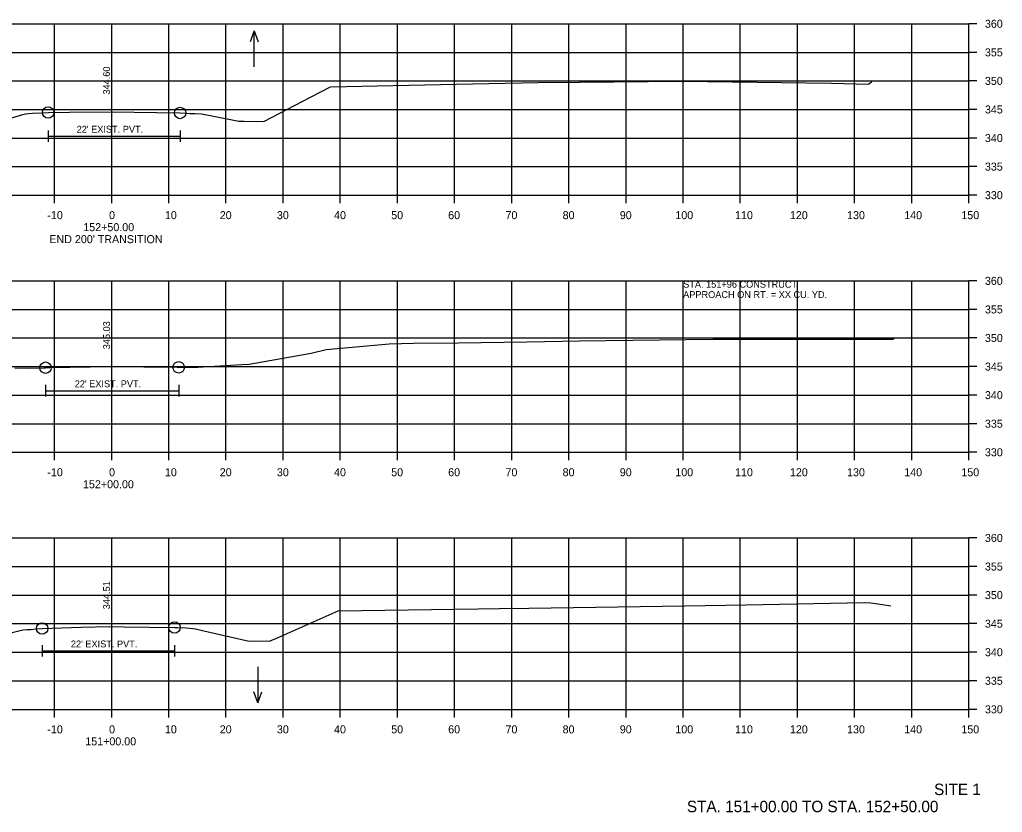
# Model space of a CAD drawing. Extents: x 1368122 to 1710785, y 373130 to 557566.
# Drawn here: x 1368672.8 to 1368844.7, y 380389.8 to 380528.5 of the extents above; entities that cross this region are included whole.
import ezdxf

# ---------------------------------------------------------------- set-up
doc = ezdxf.new("R2010")
doc.units = 0
for name, color, linetype in [('R_Alt Surface', 7, 'Continuous'), ('R_Axis', 7, 'Continuous'), ('R_Axis Annot', 7, 'Continuous'), ('R_Draft', 7, 'Continuous'), ('R_Exist Surface', 7, 'Continuous'), ('R_Grid', 7, 'Continuous'), ('R_No Plot', 7, 'Continuous'), ('R_Water', 7, 'Continuous'), ('R_Water Annot', 7, 'Continuous'), ('R_Xsect Elev', 7, 'Continuous')]:
    doc.layers.add(name, color=color, linetype=linetype)

msp = doc.modelspace()

# ---------------------------------------------------------------- linework, layer by layer
at = {"layer": 'R_Alt Surface'}
for points in [[(1368677.75, 380509.14), (1368677.75, 380507.14)], [(1368677.75, 380508.14), (1368700.85, 380508.14)], [(1368700.85, 380509.14), (1368700.85, 380507.14)], [(1368677.31, 380464.58), (1368677.31, 380462.58)], [(1368677.31, 380463.58), (1368700.6, 380463.58)], [(1368700.6, 380464.58), (1368700.6, 380462.58)], [(1368676.7, 380419.05), (1368676.7, 380417.05)], [(1368699.88, 380419.05), (1368699.88, 380417.05)], [(1368676.7, 380418.05), (1368699.88, 380418.05)]]:
    msp.add_lwpolyline(points, dxfattribs=at)
at = {"layer": 'R_Axis'}
for p, q in [((1368838.88, 380497.8), (1368838.88, 380527.8)), ((1368840.28, 380527.8), (1368838.88, 380527.8)), ((1368840.28, 380522.8), (1368838.88, 380522.8)), ((1368840.28, 380517.8), (1368838.88, 380517.8)), ((1368840.28, 380512.8), (1368838.88, 380512.8)), ((1368840.28, 380507.8), (1368838.88, 380507.8)), ((1368840.28, 380502.8), (1368838.88, 380502.8)), ((1368538.88, 380497.8), (1368838.88, 380497.8)), ((1368678.88, 380496.4), (1368678.88, 380497.8)), ((1368688.88, 380496.4), (1368688.88, 380497.8)), ((1368698.88, 380496.4), (1368698.88, 380497.8)), ((1368708.88, 380496.4), (1368708.88, 380497.8)), ((1368718.88, 380496.4), (1368718.88, 380497.8)), ((1368728.88, 380496.4), (1368728.88, 380497.8)), ((1368738.88, 380496.4), (1368738.88, 380497.8)), ((1368748.88, 380496.4), (1368748.88, 380497.8)), ((1368758.88, 380496.4), (1368758.88, 380497.8)), ((1368768.88, 380496.4), (1368768.88, 380497.8)), ((1368778.88, 380496.4), (1368778.88, 380497.8)), ((1368788.88, 380496.4), (1368788.88, 380497.8)), ((1368798.88, 380496.4), (1368798.88, 380497.8)), ((1368808.88, 380496.4), (1368808.88, 380497.8)), ((1368818.88, 380496.4), (1368818.88, 380497.8)), ((1368828.88, 380496.4), (1368828.88, 380497.8)), ((1368838.88, 380496.4), (1368838.88, 380497.8)), ((1368840.28, 380497.8), (1368838.88, 380497.8)), ((1368838.88, 380452.8), (1368838.88, 380482.8)), ((1368840.28, 380482.8), (1368838.88, 380482.8)), ((1368840.28, 380477.8), (1368838.88, 380477.8)), ((1368840.28, 380472.8), (1368838.88, 380472.8)), ((1368840.28, 380467.8), (1368838.88, 380467.8)), ((1368840.28, 380462.8), (1368838.88, 380462.8)), ((1368840.28, 380457.8), (1368838.88, 380457.8)), ((1368538.88, 380452.8), (1368838.88, 380452.8)), ((1368678.88, 380451.4), (1368678.88, 380452.8)), ((1368688.88, 380451.4), (1368688.88, 380452.8)), ((1368698.88, 380451.4), (1368698.88, 380452.8)), ((1368708.88, 380451.4), (1368708.88, 380452.8)), ((1368718.88, 380451.4), (1368718.88, 380452.8)), ((1368728.88, 380451.4), (1368728.88, 380452.8)), ((1368738.88, 380451.4), (1368738.88, 380452.8)), ((1368748.88, 380451.4), (1368748.88, 380452.8)), ((1368758.88, 380451.4), (1368758.88, 380452.8)), ((1368768.88, 380451.4), (1368768.88, 380452.8)), ((1368778.88, 380451.4), (1368778.88, 380452.8)), ((1368788.88, 380451.4), (1368788.88, 380452.8)), ((1368798.88, 380451.4), (1368798.88, 380452.8)), ((1368808.88, 380451.4), (1368808.88, 380452.8)), ((1368818.88, 380451.4), (1368818.88, 380452.8)), ((1368828.88, 380451.4), (1368828.88, 380452.8)), ((1368838.88, 380451.4), (1368838.88, 380452.8)), ((1368840.28, 380452.8), (1368838.88, 380452.8)), ((1368838.88, 380407.8), (1368838.88, 380437.8)), ((1368840.28, 380437.8), (1368838.88, 380437.8)), ((1368840.28, 380432.8), (1368838.88, 380432.8)), ((1368840.28, 380427.8), (1368838.88, 380427.8)), ((1368840.28, 380422.8), (1368838.88, 380422.8)), ((1368840.28, 380417.8), (1368838.88, 380417.8)), ((1368840.28, 380412.8), (1368838.88, 380412.8)), ((1368538.88, 380407.8), (1368838.88, 380407.8)), ((1368678.88, 380406.4), (1368678.88, 380407.8)), ((1368688.88, 380406.4), (1368688.88, 380407.8)), ((1368698.88, 380406.4), (1368698.88, 380407.8)), ((1368708.88, 380406.4), (1368708.88, 380407.8)), ((1368718.88, 380406.4), (1368718.88, 380407.8)), ((1368728.88, 380406.4), (1368728.88, 380407.8)), ((1368738.88, 380406.4), (1368738.88, 380407.8)), ((1368748.88, 380406.4), (1368748.88, 380407.8)), ((1368758.88, 380406.4), (1368758.88, 380407.8)), ((1368768.88, 380406.4), (1368768.88, 380407.8)), ((1368778.88, 380406.4), (1368778.88, 380407.8)), ((1368788.88, 380406.4), (1368788.88, 380407.8)), ((1368798.88, 380406.4), (1368798.88, 380407.8)), ((1368808.88, 380406.4), (1368808.88, 380407.8)), ((1368818.88, 380406.4), (1368818.88, 380407.8)), ((1368828.88, 380406.4), (1368828.88, 380407.8)), ((1368838.88, 380406.4), (1368838.88, 380407.8)), ((1368840.28, 380407.8), (1368838.88, 380407.8))]:
    msp.add_line(p, q, dxfattribs=at)
at = {"layer": 'R_Exist Surface'}
for points in [[(1368670.99, 380511.23), (1368673.32, 380511.92), (1368673.78, 380512.06), (1368674.33, 380512.1), (1368675.05, 380512.16), (1368676.91, 380512.23), (1368677.75, 380512.26), (1368681.5, 380512.32), (1368688.89, 380512.4), (1368696.7, 380512.27), (1368700.85, 380512.19), (1368701.97, 380512.13), (1368702.55, 380512.11), (1368703.42, 380512.08), (1368704.58, 380512.02), (1368709.37, 380511.11), (1368711.11, 380510.77), (1368712.08, 380510.74), (1368715.53, 380510.71), (1368723.69, 380514.98), (1368727.14, 380516.74), (1368749.14, 380517.22), (1368763.44, 380517.5), (1368770.74, 380517.57), (1368788.76, 380517.76), (1368814.82, 380517.38), (1368821.29, 380517.25), (1368821.36, 380517.3), (1368821.66, 380517.5), (1368821.82, 380517.6), (1368821.9, 380517.65)], [(1368671.92, 380467.57), (1368674.1, 380467.53), (1368677.09, 380467.6), (1368677.31, 380467.6), (1368678.03, 380467.61), (1368688.7, 380467.84), (1368700.34, 380467.67), (1368700.6, 380467.66), (1368700.66, 380467.67), (1368703.07, 380467.69), (1368703.07, 380467.69), (1368703.94, 380467.72), (1368711.68, 380468.16), (1368712.93, 380468.24), (1368712.94, 380468.24), (1368723.76, 380470.16), (1368726.41, 380470.8), (1368737.44, 380471.77), (1368741.73, 380471.87), (1368749.56, 380471.98), (1368761.51, 380472.15), (1368770.72, 380472.29), (1368794.05, 380472.59), (1368809.89, 380472.58), (1368825.56, 380472.6), (1368825.83, 380472.78)], [(1368671.47, 380421.26), (1368673.33, 380421.73), (1368674.06, 380421.78), (1368674.75, 380421.8), (1368675.58, 380421.87), (1368676.7, 380421.96), (1368683.51, 380422.17), (1368688.51, 380422.31), (1368691.08, 380422.27), (1368699.88, 380422.13), (1368700.37, 380422.11), (1368701.9, 380422.08), (1368703.1, 380421.96), (1368703.55, 380421.91), (1368704.99, 380421.56), (1368712.96, 380419.76), (1368715.92, 380419.77), (1368716.5, 380419.75), (1368718.01, 380420.39), (1368728.53, 380425.06), (1368753, 380425.41), (1368756.73, 380425.47), (1368761.86, 380425.54), (1368789.18, 380425.92), (1368799.82, 380426.12), (1368820.58, 380426.53), (1368821.72, 380426.45), (1368823.75, 380426.13), (1368825.2, 380425.9)]]:
    msp.add_lwpolyline(points, dxfattribs=at)
at = {"layer": 'R_Grid'}
for p, q in [((1368538.88, 380527.8), (1368838.88, 380527.8)), ((1368678.88, 380497.8), (1368678.88, 380527.8)), ((1368688.88, 380497.8), (1368688.88, 380527.8)), ((1368698.88, 380497.8), (1368698.88, 380527.8)), ((1368708.88, 380497.8), (1368708.88, 380527.8)), ((1368718.88, 380497.8), (1368718.88, 380527.8)), ((1368728.88, 380497.8), (1368728.88, 380527.8)), ((1368738.88, 380497.8), (1368738.88, 380527.8)), ((1368748.88, 380497.8), (1368748.88, 380527.8)), ((1368758.88, 380497.8), (1368758.88, 380527.8)), ((1368768.88, 380497.8), (1368768.88, 380527.8)), ((1368778.88, 380497.8), (1368778.88, 380527.8)), ((1368788.88, 380497.8), (1368788.88, 380527.8)), ((1368798.88, 380497.8), (1368798.88, 380527.8)), ((1368808.88, 380497.8), (1368808.88, 380527.8)), ((1368818.88, 380497.8), (1368818.88, 380527.8)), ((1368828.88, 380497.8), (1368828.88, 380527.8)), ((1368838.88, 380497.8), (1368838.88, 380527.8)), ((1368538.88, 380522.8), (1368838.88, 380522.8)), ((1368538.88, 380517.8), (1368838.88, 380517.8)), ((1368538.88, 380512.8), (1368838.88, 380512.8)), ((1368538.88, 380507.8), (1368838.88, 380507.8)), ((1368538.88, 380502.8), (1368838.88, 380502.8)), ((1368538.88, 380497.8), (1368838.88, 380497.8)), ((1368538.88, 380482.8), (1368838.88, 380482.8)), ((1368678.88, 380452.8), (1368678.88, 380482.8)), ((1368688.88, 380452.8), (1368688.88, 380482.8)), ((1368698.88, 380452.8), (1368698.88, 380482.8)), ((1368708.88, 380452.8), (1368708.88, 380482.8)), ((1368718.88, 380452.8), (1368718.88, 380482.8)), ((1368728.88, 380452.8), (1368728.88, 380482.8)), ((1368738.88, 380452.8), (1368738.88, 380482.8)), ((1368748.88, 380452.8), (1368748.88, 380482.8)), ((1368758.88, 380452.8), (1368758.88, 380482.8)), ((1368768.88, 380452.8), (1368768.88, 380482.8)), ((1368778.88, 380452.8), (1368778.88, 380482.8)), ((1368788.88, 380452.8), (1368788.88, 380482.8)), ((1368798.88, 380452.8), (1368798.88, 380482.8)), ((1368808.88, 380452.8), (1368808.88, 380482.8)), ((1368818.88, 380452.8), (1368818.88, 380482.8)), ((1368828.88, 380452.8), (1368828.88, 380482.8)), ((1368838.88, 380452.8), (1368838.88, 380482.8)), ((1368538.88, 380477.8), (1368838.88, 380477.8)), ((1368538.88, 380472.8), (1368838.88, 380472.8)), ((1368538.88, 380467.8), (1368838.88, 380467.8)), ((1368538.88, 380462.8), (1368838.88, 380462.8)), ((1368538.88, 380457.8), (1368838.88, 380457.8)), ((1368538.88, 380452.8), (1368838.88, 380452.8)), ((1368538.88, 380437.8), (1368838.88, 380437.8)), ((1368678.88, 380407.8), (1368678.88, 380437.8)), ((1368688.88, 380407.8), (1368688.88, 380437.8)), ((1368698.88, 380407.8), (1368698.88, 380437.8)), ((1368708.88, 380407.8), (1368708.88, 380437.8)), ((1368718.88, 380407.8), (1368718.88, 380437.8)), ((1368728.88, 380407.8), (1368728.88, 380437.8)), ((1368738.88, 380407.8), (1368738.88, 380437.8)), ((1368748.88, 380407.8), (1368748.88, 380437.8)), ((1368758.88, 380407.8), (1368758.88, 380437.8)), ((1368768.88, 380407.8), (1368768.88, 380437.8)), ((1368778.88, 380407.8), (1368778.88, 380437.8)), ((1368788.88, 380407.8), (1368788.88, 380437.8)), ((1368798.88, 380407.8), (1368798.88, 380437.8)), ((1368808.88, 380407.8), (1368808.88, 380437.8)), ((1368818.88, 380407.8), (1368818.88, 380437.8)), ((1368828.88, 380407.8), (1368828.88, 380437.8)), ((1368838.88, 380407.8), (1368838.88, 380437.8)), ((1368538.88, 380432.8), (1368838.88, 380432.8)), ((1368538.88, 380427.8), (1368838.88, 380427.8)), ((1368538.88, 380422.8), (1368838.88, 380422.8)), ((1368538.88, 380417.8), (1368838.88, 380417.8)), ((1368538.88, 380412.8), (1368838.88, 380412.8)), ((1368538.88, 380407.8), (1368838.88, 380407.8))]:
    msp.add_line(p, q, dxfattribs=at)
at = {"layer": 'R_No Plot'}
for centre in [(1368677.75, 380512.26), (1368700.85, 380512.19), (1368677.31, 380467.6), (1368700.6, 380467.66), (1368676.7, 380421.96), (1368699.88, 380422.13)]:
    msp.add_circle(centre, 1, dxfattribs=at)
at = {"layer": 'R_Water Annot'}
for p, q in [((1368713.8, 380526.54), (1368713.1, 380524.61)), ((1368713.8, 380520.25), (1368713.8, 380526.54)), ((1368713.8, 380526.54), (1368714.5, 380524.61)), ((1368714.44, 380415.23), (1368714.44, 380408.95)), ((1368714.44, 380408.95), (1368713.74, 380410.87)), ((1368714.44, 380408.95), (1368715.14, 380410.87))]:
    msp.add_line(p, q, dxfattribs=at)
at = {"layer": 'R_Xsect Elev'}
for p, q in [((1368688.88, 380512.4), (1368688.88, 380522.4)), ((1368688.88, 380467.83), (1368688.88, 380477.83)), ((1368688.88, 380422.31), (1368688.88, 380432.31))]:
    msp.add_line(p, q, dxfattribs=at)

# ---------------------------------------------------------------- texts
at = {"layer": 'R_Axis Annot'}
for s, p in [('360', (1368841.68, 380527.1)), ('355', (1368841.68, 380522.1)), ('350', (1368841.68, 380517.1)), ('345', (1368841.68, 380512.1)), ('340', (1368841.68, 380507.1)), ('335', (1368841.68, 380502.1)), ('330', (1368841.68, 380497.1)), ('-10', (1368677.62, 380493.6)), ('0', (1368688.42, 380493.6)), ('10', (1368698.19, 380493.6)), ('20', (1368707.79, 380493.6)), ('30', (1368717.79, 380493.6)), ('40', (1368727.79, 380493.6)), ('50', (1368737.79, 380493.6)), ('60', (1368747.76, 380493.6)), ('70', (1368757.79, 380493.6)), ('80', (1368767.79, 380493.6)), ('90', (1368777.79, 380493.6)), ('100', (1368787.51, 380493.6)), ('110', (1368797.96, 380493.6)), ('120', (1368807.56, 380493.6)), ('130', (1368817.56, 380493.6)), ('140', (1368827.56, 380493.6)), ('150', (1368837.56, 380493.6)), ('152+50.00', (1368683.91, 380491.5)), ("END 200' TRANSITION", (1368677.97, 380489.4)), ('360', (1368841.68, 380482.1)), ('355', (1368841.68, 380477.1)), ('350', (1368841.68, 380472.1)), ('345', (1368841.68, 380467.1)), ('340', (1368841.68, 380462.1)), ('335', (1368841.68, 380457.1)), ('330', (1368841.68, 380452.1)), ('-10', (1368677.62, 380448.6)), ('0', (1368688.42, 380448.6)), ('10', (1368698.19, 380448.6)), ('20', (1368707.79, 380448.6)), ('30', (1368717.79, 380448.6)), ('40', (1368727.79, 380448.6)), ('50', (1368737.79, 380448.6)), ('60', (1368747.76, 380448.6)), ('70', (1368757.79, 380448.6)), ('80', (1368767.79, 380448.6)), ('90', (1368777.79, 380448.6)), ('100', (1368787.51, 380448.6)), ('110', (1368797.96, 380448.6)), ('120', (1368807.56, 380448.6)), ('130', (1368817.56, 380448.6)), ('140', (1368827.56, 380448.6)), ('150', (1368837.56, 380448.6)), ('152+00.00', (1368683.86, 380446.5)), ('360', (1368841.68, 380437.1)), ('355', (1368841.68, 380432.1)), ('350', (1368841.68, 380427.1)), ('345', (1368841.68, 380422.1)), ('340', (1368841.68, 380417.1)), ('335', (1368841.68, 380412.1)), ('330', (1368841.68, 380407.1)), ('-10', (1368677.62, 380403.6)), ('0', (1368688.42, 380403.6)), ('10', (1368698.19, 380403.6)), ('20', (1368707.79, 380403.6)), ('30', (1368717.79, 380403.6)), ('40', (1368727.79, 380403.6)), ('50', (1368737.79, 380403.6)), ('60', (1368747.76, 380403.6)), ('70', (1368757.79, 380403.6)), ('80', (1368767.79, 380403.6)), ('90', (1368777.79, 380403.6)), ('100', (1368787.51, 380403.6)), ('110', (1368797.96, 380403.6)), ('120', (1368807.56, 380403.6)), ('130', (1368817.56, 380403.6)), ('140', (1368827.56, 380403.6)), ('150', (1368837.56, 380403.6)), ('151+00.00', (1368684.26, 380401.5))]:
    msp.add_text(s, height=1.4, dxfattribs=at).set_placement(p)
at = {"layer": 'R_Draft'}
for s, p in [('SITE 1', (1368832.79, 380392.8)), ('STA. 151+00.00 TO STA. 152+50.00', (1368789.53, 380389.8))]:
    msp.add_text(s, height=2, dxfattribs=at).set_placement(p)
at = {"layer": 'R_Water'}
for p in [(1368682.75, 380508.74), (1368682.41, 380464.18), (1368681.74, 380418.65)]:
    msp.add_text("22' EXIST. PVT.", height=1.2, dxfattribs=at).set_placement(p)
at = {"layer": 'R_Water Annot'}
for s, p in [('STA. 151+96 CONSTRUCT', (1368788.88, 380481.6)), ('APPROACH ON RT. = XX CU. YD.', (1368788.88, 380479.8))]:
    msp.add_text(s, height=1.2, dxfattribs=at).set_placement(p)
at = {"layer": 'R_Xsect Elev'}
for s, p in [('344.60', (1368688.58, 380515.4)), ('345.03', (1368688.58, 380470.83)), ('344.51', (1368688.58, 380425.31))]:
    msp.add_text(s, height=1.2, rotation=90, dxfattribs=at).set_placement(p)

doc.saveas('drawing.dxf')
